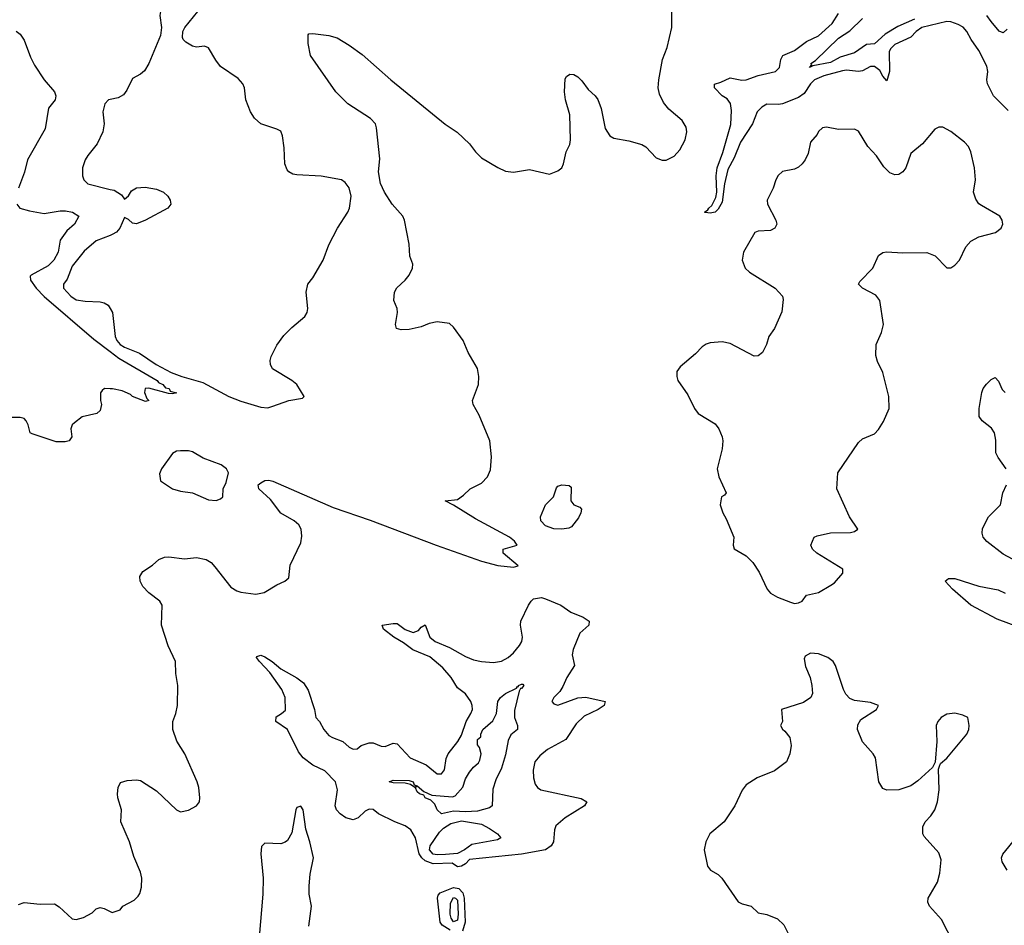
# Model space of a CAD drawing. Header units: inches. Extents: x 1552611 to 1694776, y 811966 to 917215.
# Tile 362 of 549: x 1669548 to 1674456, y 833154 to 837669. Entities that reach past the tile are written whole.
import ezdxf

# ---------------------------------------------------------------- set-up
doc = ezdxf.new("R2010")
doc.units = ezdxf.units.IN
doc.header["$MEASUREMENT"] = 0
doc.layers.add('B6863', color=7, linetype='Continuous')
doc.layers.add('B6873', color=7, linetype='Continuous')

msp = doc.modelspace()

# ---------------------------------------------------------------- linework, layer by layer
at = {"layer": 'B6863', "color": 5}
for points, elevation in [([(1669530, 837612.2), (1669550, 837597), (1669570, 837566.7), (1669601.7, 837481.7), (1669621.9, 837441.9), (1669669.4, 837370), (1669722.5, 837310), (1669728.2, 837290), (1669725, 837270), (1669692.5, 837227.5), (1669675.8, 837124.2), (1669587.6, 836970), (1669571.8, 836908.2), (1669542.8, 836830)], 920), ([(1670000, 837271.9), (1669990.8, 837270), (1669972.7, 837250), (1669963.1, 837210), (1669968.5, 837150), (1669962.4, 837110), (1669934.9, 837050), (1669887.3, 836992.7), (1669874.9, 836970), (1669861.6, 836930), (1669860.5, 836890), (1669867.7, 836870), (1669887.7, 836850), (1670000, 836823)], 940), ([(1669534.4, 836750), (1669549.1, 836729.1), (1669596.4, 836716.4), (1669670, 836703.5), (1669750, 836716.6), (1669775.8, 836715.8), (1669810.7, 836710), (1669842.4, 836690), (1669821.6, 836650), (1669783.3, 836616.7), (1669749.4, 836570), (1669740.6, 836510), (1669717.8, 836470), (1669690, 836441.4), (1669605.1, 836394.9), (1669601.1, 836390), (1669601.8, 836370), (1669630.2, 836330), (1669669.7, 836289.7), (1669917.1, 836077.1), (1670000, 836014.3)], 920), ([(1670000, 836593.6), (1669930, 836567.1), (1669870, 836515.3), (1669810, 836440.3), (1669784.1, 836375.9), (1669766.2, 836350), (1669766.2, 836330), (1669803, 836290), (1669830, 836273.1), (1669874.5, 836265.5), (1669950, 836261.7), (1669970, 836258), (1669990, 836246.7), (1670000, 836228.5)], 940), ([(1670000, 835829.2), (1669970.3, 835829.7), (1669958.7, 835821.3), (1669951.6, 835808.4), (1669951.2, 835770), (1669956, 835750), (1669950, 835720.5), (1669933.4, 835706.6), (1669859.1, 835690), (1669820.7, 835659.3), (1669810.4, 835649.6), (1669803, 835630), (1669808, 835590), (1669794.8, 835570), (1669774.9, 835565.1), (1669730, 835564.5), (1669610, 835604.5), (1669600.5, 835610), (1669591.2, 835650), (1669581.3, 835670), (1669570, 835680.5), (1669550, 835685.7), (1669430, 835685.3)], 920), ([(1669542.6, 833257.4), (1669571.2, 833268.8), (1669650, 833259.3), (1669720.9, 833260.9), (1669745.8, 833245.8), (1669810, 833187.3), (1669830, 833182.8), (1669866.3, 833193.7), (1669910, 833216), (1669930, 833236), (1669950, 833242.8), (1669970, 833238.8), (1670000, 833223.2)], 920)]:
    msp.add_lwpolyline(points, dxfattribs=dict(at, elevation=elevation))
at = {"layer": 'B6873', "color": 5}
for points, elevation in [([(1670000, 837742), (1670012.8, 837747.2), (1670031.2, 837770), (1670048.5, 837851.5), (1670070, 837901), (1670089.2, 837930), (1670146, 837974), (1670170, 837971.3), (1670210, 837930.8), (1670217.3, 837917.3), (1670234, 837874), (1670243.8, 837830), (1670256.4, 837750), (1670246.7, 837690), (1670254.9, 837630), (1670250.5, 837590), (1670192.2, 837450), (1670170, 837414.5), (1670150, 837397), (1670110, 837375.1), (1670082.6, 837317.4), (1670065.3, 837294.7), (1670039.7, 837280.3), (1670000, 837271.9)], 940), ([(1670000, 833223.2), (1670010, 833218), (1670049, 833231), (1670062, 833250), (1670119.5, 833280.5), (1670139.6, 833300.4), (1670147.2, 833312.8), (1670155.1, 833344.9), (1670157.4, 833390), (1670150, 833419.3), (1670116.9, 833496.9), (1670094.8, 833570), (1670053, 833670), (1670055.8, 833730), (1670036.9, 833790), (1670035.6, 833810), (1670038.4, 833841.6), (1670050, 833866), (1670084.1, 833875.9), (1670130, 833879.1), (1670150, 833875.5), (1670230, 833824), (1670330, 833730.7), (1670350, 833720.7), (1670390, 833728), (1670429, 833750), (1670445.2, 833770), (1670446, 833790), (1670440.9, 833840.9), (1670432.7, 833870), (1670371.6, 834010), (1670331.8, 834071.8), (1670311, 834130), (1670311.1, 834170), (1670326, 834210), (1670334.2, 834250), (1670336.1, 834350), (1670326.4, 834410), (1670324.4, 834470), (1670287.9, 834547.9), (1670254.4, 834650), (1670258, 834750), (1670246.4, 834770), (1670191.3, 834811.3), (1670162.8, 834842.8), (1670148.3, 834870), (1670146.3, 834893.7), (1670161.7, 834918.3), (1670209.7, 834950), (1670241.5, 834978.5), (1670270, 834989.3), (1670292.1, 834992.1), (1670370, 834981.5), (1670430, 834987.6), (1670478.5, 834978.5), (1670502.6, 834962.6), (1670521.5, 834941.5), (1670600.9, 834840.9), (1670630, 834821.7), (1670650, 834815.3), (1670726, 834806), (1670767.3, 834812.7), (1670830, 834852.4), (1670870, 834870.7), (1670890, 834887.3), (1670896.7, 834950), (1670950, 835061.5), (1670954.3, 835094.3), (1670950.8, 835130), (1670939, 835150), (1670917, 835170), (1670850, 835208.8), (1670797.6, 835277.6), (1670740.2, 835330), (1670736.8, 835350), (1670750, 835360.7), (1670770, 835371.1), (1670790, 835373.5), (1670810, 835368.5), (1671110, 835236.8), (1671294.8, 835174.8), (1671623.6, 835050), (1671850.6, 834970), (1671932.3, 834947.7), (1672010, 834939.3), (1672032.9, 834947.1), (1671959, 835010), (1671958, 835030), (1672028, 835050), (1672014, 835070), (1671989.2, 835090), (1671820.6, 835180.6), (1671710, 835249.4), (1671668.7, 835270), (1671730, 835277.3), (1671761.2, 835298.8), (1671794, 835330), (1671850, 835358), (1671880.7, 835390), (1671895.6, 835424.4), (1671900.5, 835490), (1671891.8, 835570), (1671838, 835698), (1671809.5, 835750), (1671805.1, 835770), (1671835.6, 835850), (1671837.6, 835890), (1671829.7, 835930), (1671784, 836010), (1671758.5, 836070), (1671710, 836137), (1671690, 836155.1), (1671630, 836162.6), (1671590, 836154.2), (1671550, 836137.2), (1671490, 836125.4), (1671450, 836122.9), (1671426, 836130), (1671421.3, 836150), (1671432.1, 836210), (1671429.7, 836230), (1671413.5, 836270), (1671416, 836310), (1671427.6, 836332.4), (1671469.6, 836370), (1671490, 836395.5), (1671506.3, 836430), (1671508, 836450), (1671492.2, 836490), (1671489, 836550), (1671467.1, 836670), (1671458, 836690), (1671405.4, 836750), (1671367.3, 836810), (1671347.5, 836852.5), (1671336.5, 836910), (1671344.1, 836975.9), (1671327.4, 837130), (1671321.7, 837150), (1671296.7, 837176.6), (1671184.5, 837250), (1671123.4, 837310), (1670998, 837490), (1670986, 837550), (1670986.6, 837593.4), (1670990, 837598), (1671010, 837601), (1671090, 837590.4), (1671130, 837578), (1671190, 837542.3), (1671254.9, 837494.9), (1671398.9, 837370), (1671668.8, 837148.8), (1671728.7, 837108.7), (1671790.2, 837050.2), (1671820.3, 837010), (1671850, 836981.1), (1671931.4, 836931.4), (1671970, 836913.7), (1672010, 836908.8), (1672090, 836921.6), (1672190, 836898.8), (1672230, 836916), (1672250, 836931.3), (1672259.3, 836950), (1672272.6, 837010), (1672290, 837047.3), (1672294.4, 837070), (1672290, 837195.3), (1672268.2, 837270), (1672264, 837310), (1672266.6, 837373.4), (1672273.8, 837386.2), (1672290, 837397.3), (1672310, 837396.3), (1672330, 837384.4), (1672350, 837364.4), (1672381.1, 837321.1), (1672416.5, 837290), (1672430, 837272), (1672447.1, 837227.1), (1672467.2, 837127.2), (1672490, 837090.4), (1672510, 837078), (1672585.2, 837065.2), (1672650, 837046.8), (1672670, 837036), (1672721.1, 836981.1), (1672750, 836968.2), (1672770, 836968.2), (1672810, 836988), (1672839.5, 837020.5), (1672865.4, 837070), (1672873.7, 837110), (1672870, 837133.2), (1672850, 837167.3), (1672783.5, 837223.5), (1672756.9, 837256.9), (1672737.5, 837297.5), (1672731.6, 837330), (1672734.4, 837370), (1672752.3, 837470), (1672775.4, 837530), (1672799.1, 837630), (1672798, 837810)], 920), ([(1670000, 836228.5), (1670010.2, 836210), (1670023.5, 836090), (1670032.5, 836070), (1670049.6, 836050), (1670070, 836037), (1670145.9, 836005.9), (1670227.9, 835950), (1670302.8, 835910), (1670355.8, 835890), (1670460.8, 835860.8), (1670591, 835790), (1670650, 835767.1), (1670750, 835737.7), (1670785.3, 835734.7), (1670810, 835741.6), (1670890, 835770.7), (1670958, 835782), (1670966, 835790), (1670929.2, 835850), (1670905.2, 835870), (1670808.5, 835928.5), (1670798.9, 835950), (1670796.9, 835970), (1670801.1, 835990), (1670830, 836047.3), (1670865.6, 836094.4), (1670904.9, 836135.1), (1670969.4, 836190), (1670980.7, 836210), (1670985.1, 836230), (1670976.2, 836310), (1670983.7, 836350), (1671010, 836382.8), (1671060.7, 836470), (1671090, 836546), (1671132, 836630), (1671183.6, 836710), (1671191.6, 836730), (1671201.3, 836790), (1671190.9, 836830.9), (1671170, 836857), (1671152.7, 836870), (1671050.3, 836889.7), (1670930, 836895.8), (1670910, 836899.4), (1670890.4, 836910.4), (1670880.8, 836920.8), (1670869.8, 836950), (1670867.2, 837030), (1670858.3, 837090), (1670850, 837113.2), (1670830, 837123.7), (1670750, 837149.4), (1670718, 837178), (1670698, 837210), (1670676, 837270), (1670669.5, 837329.5), (1670661.2, 837350), (1670636.6, 837376.6), (1670550, 837436), (1670526.5, 837466.5), (1670490, 837529), (1670470, 837537.2), (1670430, 837532), (1670410, 837537), (1670376.6, 837556.6), (1670363.7, 837570), (1670360.5, 837580.5), (1670361.6, 837610), (1670371.8, 837630), (1670436, 837710)], 940), ([(1674476.2, 837216.2), (1674402.8, 837290), (1674373.3, 837350), (1674369.9, 837370), (1674374.5, 837410), (1674370, 837437.4), (1674330, 837515.4), (1674291.6, 837570), (1674269.8, 837610), (1674251, 837631), (1674225.6, 837645.6), (1674190, 837659.2), (1674170, 837659.4), (1674044.7, 837630), (1674017.7, 837610), (1673990, 837581.2), (1673910, 837545.7), (1673890, 837524.8), (1673882.6, 837510), (1673884.7, 837410), (1673870, 837364.4), (1673850, 837388), (1673836, 837416), (1673810, 837435.4), (1673790, 837435.8), (1673750, 837413.7), (1673730, 837410.6), (1673670, 837417.6), (1673650, 837414.4), (1673556.5, 837390), (1673510.8, 837370), (1673490, 837349.4), (1673458.2, 837301.8), (1673430, 837281.5), (1673350, 837249.3), (1673330, 837245.8), (1673272.6, 837247.4), (1673246.8, 837233.2), (1673224.4, 837210), (1673200.6, 837150), (1673142.1, 837057.9), (1673110, 836979.9), (1673077.4, 836922.6), (1673061, 836850), (1673050, 836759.1), (1673030, 836724.1), (1673014.2, 836710), (1672990, 836704.5), (1672967.4, 836707.4), (1672962, 836710), (1672979, 836721), (1672982.9, 836730), (1672997.8, 836742.2), (1673017.8, 836782.2), (1673022.6, 836810), (1673020.5, 836890), (1673024.7, 836930), (1673053.8, 837006.2), (1673093.8, 837146.2), (1673095.7, 837215.7), (1673090.8, 837250.9), (1673074, 837274), (1673050.5, 837290), (1673011.1, 837330), (1673011.8, 837348.2), (1673043.2, 837356.8), (1673090, 837379.7), (1673147.6, 837367.6), (1673170, 837368.5), (1673230, 837391.5), (1673315, 837410), (1673335.6, 837430), (1673341.6, 837470), (1673351.9, 837490), (1673410, 837514.9), (1673470, 837560.1), (1673530, 837588.5), (1673599, 837650), (1673630, 837699.4)], 880), ([(1674008.5, 837671.5), (1673925.4, 837634.6), (1673863.2, 837596.8), (1673810, 837549.2), (1673770, 837544.7), (1673710, 837504.4), (1673637.9, 837482.1), (1673590, 837454.9), (1673501.1, 837438.9), (1673486, 837430), (1673496.4, 837443.6), (1673492.3, 837450), (1673515.2, 837464.8), (1673630, 837577.7), (1673686.2, 837613.8), (1673750, 837674.2)], 860), ([(1674470, 837621.2), (1674450, 837603.7), (1674430, 837611.8), (1674390, 837659.8), (1674369.5, 837689.5)], 860), ([(1670000, 836823), (1670018.6, 836818.6), (1670056, 836796), (1670070, 836774), (1670090, 836790.8), (1670104.8, 836815.2), (1670129.8, 836830.2), (1670174, 836834), (1670230, 836824.6), (1670264.9, 836810), (1670286, 836790), (1670298.4, 836770), (1670301.6, 836750), (1670287.3, 836730), (1670175.5, 836670), (1670130, 836651.2), (1670110, 836654), (1670090, 836672.7), (1670070, 836683.7), (1670047.1, 836630), (1670030.2, 836609.8), (1670010, 836597.4), (1670000, 836593.6)], 940), ([(1670000, 836014.3), (1670042.2, 835982.2), (1670234, 835870), (1670240.7, 835860.7), (1670261.6, 835850), (1670274.3, 835834.3), (1670294, 835830), (1670298, 835818), (1670330.7, 835809.3), (1670310, 835804), (1670290, 835805.2), (1670191.7, 835831.7), (1670174, 835830), (1670171, 835810), (1670181.4, 835781.4), (1670192, 835770), (1670174.9, 835765.1), (1670110, 835789.9), (1670100, 835800), (1670059.6, 835819.6), (1670011, 835829), (1670000, 835829.2)], 920), ([(1674466.2, 835430), (1674425.8, 835485.8), (1674414.5, 835510), (1674413.5, 835573.5), (1674407, 835610), (1674392.8, 835632.8), (1674345.8, 835670), (1674331.4, 835691.4), (1674330.4, 835730), (1674344.3, 835810), (1674351.6, 835830), (1674367.3, 835852.7), (1674390, 835875.2), (1674410, 835885.3), (1674427.3, 835867.3), (1674445.5, 835825.5), (1674460.5, 835810)], 880), ([(1674589.6, 834930), (1674450, 835004.7), (1674368.4, 835068.4), (1674351.7, 835090), (1674345.5, 835110), (1674347.7, 835132.3), (1674377.2, 835190), (1674436.9, 835250), (1674448.7, 835310), (1674467.7, 835350)], 880), ([(1674595.1, 834615.1), (1674420, 834680), (1674289.6, 834749.6), (1674197.6, 834830), (1674161.6, 834870), (1674177.4, 834882.6), (1674210, 834883.8), (1674330, 834845.4), (1674426.5, 834826.5), (1674460.4, 834810)], 880), ([(1674204.3, 833064.3), (1674143.3, 833183.3), (1674083.7, 833250), (1674075.2, 833270), (1674076.1, 833290), (1674123.4, 833370), (1674134.9, 833414.9), (1674141.1, 833481.1), (1674130, 833515.6), (1674056.6, 833596.6), (1674049.7, 833610.3), (1674050, 833644.7), (1674062, 833670), (1674090, 833700.4), (1674109.7, 833730), (1674124, 833770), (1674131.3, 833830), (1674128, 833932), (1674132.7, 833947.3), (1674139, 833961), (1674170, 833987.7), (1674270, 834107.7), (1674278.7, 834130), (1674280.5, 834150), (1674274.3, 834190), (1674250, 834202.8), (1674210, 834211.2), (1674170, 834206.5), (1674142, 834190), (1674124.4, 834170), (1674116, 834150), (1674119.3, 834070), (1674112, 833968), (1674098.8, 833941.2), (1674025.3, 833874.7), (1673990, 833849.6), (1673930, 833829.6), (1673870, 833827.8), (1673850, 833836.9), (1673830.9, 833870), (1673813.6, 833990), (1673802.9, 834010), (1673750, 834069.7), (1673724.8, 834130), (1673726.1, 834153.9), (1673740.4, 834179.6), (1673819.7, 834230), (1673829.5, 834250), (1673790, 834264.5), (1673710, 834274.7), (1673685.8, 834285.8), (1673666.5, 834306.5), (1673654, 834330), (1673614.5, 834450), (1673603, 834470), (1673576.8, 834490), (1673530, 834508.1), (1673490, 834510.3), (1673463.7, 834496.3), (1673458, 834482), (1673464.7, 834444.7), (1673488, 834390), (1673497.6, 834350), (1673500.3, 834310), (1673492.7, 834290), (1673455.1, 834264.9), (1673346, 834230), (1673351.3, 834170), (1673341, 834150), (1673350, 834132), (1673362.8, 834122.8), (1673386.8, 834090), (1673394, 834050), (1673386.8, 834010), (1673370.7, 833970), (1673310, 833924.5), (1673224.7, 833890), (1673170, 833855.3), (1673150, 833828.7), (1673112.7, 833750), (1673060.5, 833670), (1672988, 833610), (1672968, 833570), (1672960.7, 833530), (1672977.3, 833450), (1672991, 833430), (1673030, 833407.7), (1673047.7, 833390), (1673130, 833272.2), (1673150, 833260.9), (1673194.8, 833250), (1673230, 833217.3), (1673272.3, 833207.7), (1673326.5, 833186.5), (1673357.2, 833157.2), (1673380.9, 833110)], 920), ([(1670989.2, 833150.8), (1671003.2, 833250), (1670991.7, 833310), (1670991.2, 833351.2), (1670996.7, 833410), (1671012, 833490), (1670995.3, 833570), (1670974.4, 833634.4), (1670960.5, 833730), (1670950, 833747.5), (1670930, 833741.5), (1670924.3, 833730), (1670904.2, 833615.8), (1670882.6, 833577.4), (1670871.8, 833568.2), (1670850, 833560.7), (1670770, 833563.8), (1670753, 833547), (1670750.9, 833510), (1670762.3, 833390), (1670760.7, 833310), (1670730, 832959)], 920), ([(1674470.8, 833430), (1674445.3, 833470), (1674442.5, 833490), (1674448.9, 833508.9), (1674515.5, 833590)], 880), ([(1671693.2, 833130), (1671654.4, 833154.4), (1671643.7, 833170), (1671630.9, 833289.1), (1671635, 833305), (1671643.8, 833316.2), (1671710, 833342.9), (1671737.1, 833337.1), (1671756.4, 833316.4), (1671763.7, 833290), (1671768.2, 833170), (1671755.4, 833124.6)], 880)]:
    msp.add_lwpolyline(points, dxfattribs=dict(at, elevation=elevation))
for points, elevation in [([(1674150, 837134), (1674130, 837133), (1674110, 837123.6), (1674049.2, 837050.8), (1673990, 837001.6), (1673965.6, 836930), (1673950.2, 836910), (1673930, 836897.4), (1673910, 836896.2), (1673886.4, 836906.4), (1673855.5, 836935.5), (1673818.5, 836990), (1673776.7, 837036.6), (1673730, 837113.6), (1673710, 837122.6), (1673630, 837121.4), (1673570, 837133.5), (1673550, 837129.6), (1673530, 837111.5), (1673523.4, 837096.6), (1673490, 837058), (1673478.2, 837001.8), (1673463.5, 836970), (1673449.1, 836950.9), (1673430, 836934), (1673410, 836924.6), (1673350, 836912.4), (1673328.5, 836891.5), (1673317.3, 836870), (1673304.2, 836830), (1673274, 836770), (1673276.5, 836750), (1673317.8, 836670), (1673321.8, 836650), (1673312.8, 836630), (1673290, 836617.8), (1673230, 836614.5), (1673212, 836608), (1673156.4, 836510), (1673150.4, 836470), (1673164.9, 836430), (1673186.8, 836410), (1673314, 836330), (1673350, 836290.8), (1673354.1, 836274.1), (1673348.1, 836211.9), (1673310.6, 836130), (1673283, 836090), (1673270.4, 836049.6), (1673250.5, 836009.5), (1673230, 835993.2), (1673210, 835992.3), (1673090, 836054), (1673050, 836062.7), (1672990, 836058), (1672970, 836052.3), (1672950, 836038), (1672916.7, 836003.3), (1672841, 835939), (1672824.3, 835915.7), (1672823.1, 835890), (1672829.1, 835870), (1672878.9, 835798.9), (1672911.6, 835730), (1672930, 835706.5), (1673014.3, 835654.3), (1673033.7, 835630), (1673050.3, 835590.3), (1673053.7, 835570), (1673050.3, 835530), (1673025.3, 835430), (1673033, 835390), (1673070.4, 835309.6), (1673062, 835298), (1673046.8, 835290), (1673040.7, 835250), (1673053.4, 835210), (1673070, 835181), (1673107.7, 835090), (1673104.9, 835050), (1673110.5, 835030.5), (1673170, 834997), (1673203.1, 834963.1), (1673235.1, 834915.1), (1673273.8, 834830), (1673291.5, 834810), (1673325.2, 834790), (1673390, 834764.6), (1673410, 834759.4), (1673430, 834762.3), (1673448.7, 834770), (1673470, 834800.7), (1673530, 834813), (1673592.3, 834850), (1673610, 834862.4), (1673651.1, 834910), (1673651.1, 834930), (1673521.6, 835010), (1673499.5, 835030), (1673492.7, 835050), (1673509.2, 835090), (1673523.8, 835096.2), (1673590, 835111.6), (1673690, 835113.4), (1673710, 835118.4), (1673726.6, 835130), (1673685.1, 835190), (1673621.6, 835330), (1673627, 835410), (1673730, 835562), (1673750, 835579.1), (1673810, 835604), (1673830, 835626.8), (1673854.3, 835665.7), (1673881.7, 835730), (1673880.3, 835790), (1673851.1, 835910), (1673824.6, 835964.6), (1673815.2, 835995.2), (1673818.3, 836050), (1673844.7, 836110), (1673853.7, 836150), (1673836.1, 836270), (1673815.6, 836295.6), (1673749.5, 836330), (1673729.4, 836350), (1673735.9, 836364.1), (1673800.5, 836430), (1673830, 836493.4), (1673850, 836508.4), (1673868.3, 836511.7), (1673950, 836506.3), (1674070, 836507.7), (1674112, 836492), (1674170, 836432.2), (1674190, 836431.8), (1674210, 836444.6), (1674232.4, 836470), (1674264.1, 836535.9), (1674290, 836565.5), (1674330, 836586.7), (1674412.6, 836607.4), (1674441.2, 836630), (1674449.3, 836650), (1674446, 836670), (1674433.2, 836690), (1674342.5, 836742.5), (1674330, 836751.6), (1674314.5, 836774.5), (1674303.1, 836810), (1674312.4, 836870), (1674307.4, 836930), (1674289.9, 837009.9), (1674277.4, 837037.4), (1674258.4, 837058.4), (1674190, 837111.1)], 920), ([(1670390, 835520.4), (1670350, 835519.7), (1670330, 835517.4), (1670310, 835506.6), (1670254.9, 835430), (1670245.5, 835405.5), (1670250.5, 835370.5), (1670310.4, 835330.4), (1670350, 835318.7), (1670410, 835310.3), (1670490, 835276), (1670527.8, 835272.2), (1670550, 835280.7), (1670561.2, 835290), (1670562.9, 835330), (1670577.7, 835362.3), (1670589.8, 835410), (1670579.8, 835430), (1670552.8, 835450), (1670463.1, 835483.1), (1670410, 835515.1)], 940), ([(1672250, 835129.9), (1672210, 835131.2), (1672170, 835145.4), (1672145.8, 835170), (1672144.9, 835190), (1672169.5, 835250), (1672209, 835290), (1672224.7, 835335.3), (1672230, 835342.8), (1672250.3, 835350.3), (1672286.9, 835346.9), (1672298, 835338), (1672295.2, 835270), (1672310, 835250.3), (1672339.6, 835239.6), (1672349, 835229), (1672345.7, 835210), (1672333.9, 835186.1), (1672299, 835141), (1672285.9, 835134.1)], 880), ([(1672230, 834252), (1672330, 834287.7), (1672370, 834290.9), (1672466.8, 834270), (1672461.6, 834250), (1672432, 834230), (1672362.5, 834197.5), (1672321.9, 834158.1), (1672270, 834081.4), (1672179.5, 834030), (1672140.3, 833999.7), (1672116.9, 833970), (1672107.1, 833927.1), (1672109.1, 833890), (1672118.4, 833858.4), (1672130, 833841.3), (1672145.5, 833830), (1672346.7, 833786.7), (1672375.5, 833770), (1672363.7, 833750), (1672267.4, 833690), (1672220.3, 833650), (1672214, 833630), (1672208.7, 833570), (1672197, 833550), (1672168.8, 833531.2), (1672050, 833509), (1671790, 833482.8), (1671770, 833460.5), (1671750, 833448.7), (1671730, 833446.4), (1671704.8, 833464.8), (1671610, 833461.6), (1671570, 833476.5), (1671553.6, 833490), (1671539.4, 833510), (1671521.1, 833590), (1671498.2, 833630), (1671470.4, 833650.4), (1671418.4, 833670), (1671337.2, 833710), (1671310, 833731.5), (1671290, 833732.6), (1671270, 833723), (1671236.1, 833690), (1671210, 833680.2), (1671174.2, 833690), (1671145.9, 833710), (1671127.5, 833730), (1671121, 833750), (1671133.2, 833830), (1671123, 833870), (1671070, 833924.3), (1671010, 833952.5), (1670961, 833990), (1670938.8, 834018.8), (1670882.9, 834130), (1670825.1, 834170), (1670826.4, 834193.6), (1670854, 834210), (1670872.4, 834227.6), (1670871.9, 834290), (1670854.7, 834330), (1670794.9, 834414.9), (1670743.7, 834470), (1670729.1, 834490), (1670730, 834494.8), (1670750, 834500.7), (1670770, 834492.5), (1670806.7, 834470), (1670850, 834432.5), (1670930, 834388.3), (1670962.4, 834362.4), (1670985.8, 834325.8), (1671017.2, 834230), (1671023.8, 834190), (1671042, 834170), (1671064.2, 834130), (1671090, 834101.4), (1671106.7, 834090), (1671158.4, 834070), (1671190, 834042.2), (1671210, 834033.2), (1671230, 834034.7), (1671249.6, 834050.4), (1671290, 834063.8), (1671310, 834063.6), (1671350, 834047), (1671370, 834045.2), (1671410, 834061.8), (1671430, 834059.1), (1671494.3, 833990), (1671573.7, 833953.7), (1671630, 833910.2), (1671650, 833909.4), (1671665.3, 833930), (1671674, 833986), (1671683.5, 834010), (1671732.2, 834070), (1671750, 834102.4), (1671773.9, 834170), (1671796.9, 834210), (1671804.9, 834230), (1671804.3, 834250), (1671796.7, 834270), (1671770, 834308.1), (1671730, 834337.9), (1671698.6, 834390), (1671657.9, 834437.9), (1671592.3, 834492.3), (1671507.1, 834527.1), (1671461.8, 834561.8), (1671413.5, 834590), (1671361.6, 834630), (1671355.3, 834650), (1671410, 834659.6), (1671430, 834658.5), (1671469.1, 834629.1), (1671510, 834613.5), (1671535.6, 834624.4), (1671550, 834640.3), (1671570, 834651.8), (1671592.4, 834590), (1671618.9, 834570), (1671690, 834539.4), (1671770, 834493.8), (1671810, 834477.4), (1671850, 834469.2), (1671910, 834464.7), (1671950, 834471.3), (1671983.5, 834490), (1672010, 834513.1), (1672039.8, 834550), (1672050.6, 834570), (1672054.9, 834590), (1672044.2, 834650), (1672046.5, 834670), (1672085, 834750), (1672097, 834770), (1672110, 834781.2), (1672150, 834788.9), (1672170, 834781.4), (1672246.1, 834750), (1672294.8, 834714.8), (1672356.5, 834690), (1672386.7, 834670), (1672385.3, 834650), (1672340.6, 834610), (1672306.5, 834530), (1672302.5, 834502.5), (1672313.4, 834450), (1672275.6, 834390), (1672255.8, 834344.2), (1672239.9, 834320.1), (1672210.3, 834290), (1672201.3, 834270), (1672210, 834258)], 880), ([(1671770, 833719.6), (1671710, 833722.9), (1671650, 833709.6), (1671630, 833729.3), (1671617.7, 833757.7), (1671598, 833778), (1671570, 833789.7), (1671562.5, 833802.5), (1671541.2, 833810), (1671530, 833819.3), (1671520.9, 833839.1), (1671526, 833846), (1671518, 833842), (1671496.5, 833856.5), (1671470, 833863), (1671410, 833864.2), (1671389.6, 833870.4), (1671410, 833878), (1671490, 833877), (1671510.4, 833870), (1671514, 833854), (1671530, 833850.4), (1671562, 833822), (1671603.4, 833803.4), (1671704.9, 833795.1), (1671719.5, 833800.5), (1671756.5, 833843.5), (1671770, 833884), (1671790, 833917.6), (1671810, 833943.1), (1671835.3, 833964.7), (1671842.5, 833977.5), (1671848.6, 834010), (1671840.5, 834040.5), (1671830, 834054), (1671830, 834080.7), (1671846.8, 834093.2), (1671846.8, 834106.8), (1671857.2, 834130), (1671906.3, 834173.7), (1671925.4, 834210), (1671932, 834270), (1671945.6, 834290), (1671970, 834310.3), (1672024.1, 834335.9), (1672030, 834344.7), (1672035.3, 834344.7), (1672035.3, 834350), (1672050, 834357.3), (1672055.9, 834355.9), (1672061, 834350), (1672050, 834335.3), (1672044.7, 834335.3), (1672038.8, 834321.2), (1672015.1, 834224.9), (1672014, 834190), (1672030.4, 834150), (1672030.4, 834130), (1671995.8, 834104.2), (1671983.6, 834076.4), (1671970, 834004), (1671950, 833937.2), (1671920.9, 833879.1), (1671906.7, 833833.3), (1671904, 833750), (1671890, 833740.7), (1671830, 833724.2)], 860), ([(1671630, 833506.1), (1671609.8, 833509.8), (1671591.2, 833530), (1671593.8, 833550), (1671640.9, 833619.1), (1671660.9, 833639.1), (1671698, 833662), (1671750, 833674.9), (1671850, 833658), (1671890, 833637.4), (1671929.2, 833610), (1671947.2, 833590), (1671930, 833580.7), (1671802.8, 833557.2), (1671765.9, 833530), (1671730, 833512.7), (1671670, 833507.9)], 860), ([(1671710, 833171.7), (1671699.1, 833190), (1671694.8, 833210), (1671694.9, 833265.1), (1671710, 833292.8), (1671720.3, 833290), (1671730, 833280.3), (1671734.6, 833210), (1671730, 833179.5)], 860)]:
    msp.add_lwpolyline(points, close=True, dxfattribs=dict(at, elevation=elevation))

doc.saveas('drawing.dxf')
